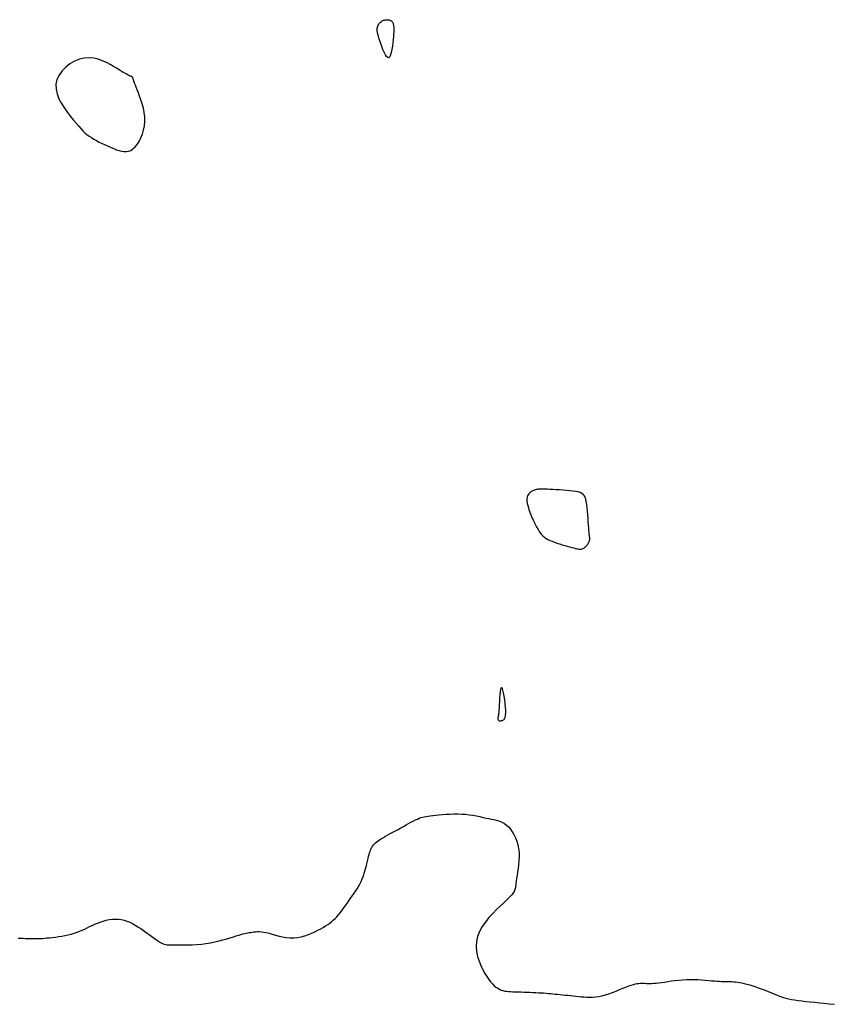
# Model space of a CAD drawing. Header units: millimetres. Extents: x 32690613 to 32693367, y 5343692 to 5344708.
# Tile 597 of 656: x 32692623 to 32692641, y 5344541 to 5344564. Entities that reach past the tile are written whole.
import ezdxf

# ---------------------------------------------------------------- set-up
doc = ezdxf.new("R2010")
doc.units = ezdxf.units.MM
doc.header["$LTSCALE"] = 20
doc.layers.add('02-DGM_HL_491.00', color=62, linetype='Continuous')
doc.layers.add('02-DGM_HL_491.50', color=72, linetype='Continuous')

msp = doc.modelspace()

# ---------------------------------------------------------------- linework, layer by layer
at = {"layer": '02-DGM_HL_491.00', "elevation": 491, "flags": 128}
for points in [[(32692631.225, 5344563.566), (32692631.24, 5344563.564), (32692631.255, 5344563.561), (32692631.268, 5344563.557), (32692631.281, 5344563.551), (32692631.293, 5344563.545), (32692631.304, 5344563.539), (32692631.314, 5344563.531), (32692631.322, 5344563.522), (32692631.33, 5344563.512), (32692631.335, 5344563.501), (32692631.34, 5344563.49), (32692631.344, 5344563.478), (32692631.347, 5344563.465), (32692631.349, 5344563.452), (32692631.351, 5344563.438), (32692631.353, 5344563.424), (32692631.355, 5344563.409), (32692631.357, 5344563.393), (32692631.358, 5344563.373), (32692631.358, 5344563.349), (32692631.357, 5344563.318), (32692631.356, 5344563.281), (32692631.353, 5344563.234), (32692631.349, 5344563.177), (32692631.343, 5344563.109), (32692631.336, 5344563.034), (32692631.326, 5344562.956), (32692631.315, 5344562.881), (32692631.301, 5344562.812), (32692631.285, 5344562.755), (32692631.266, 5344562.714), (32692631.244, 5344562.693), (32692631.22, 5344562.696), (32692631.193, 5344562.721), (32692631.165, 5344562.762), (32692631.137, 5344562.817), (32692631.109, 5344562.88), (32692631.082, 5344562.948), (32692631.057, 5344563.016), (32692631.035, 5344563.081), (32692631.017, 5344563.139), (32692631.002, 5344563.19), (32692630.991, 5344563.235), (32692630.982, 5344563.275), (32692630.978, 5344563.31), (32692630.976, 5344563.341), (32692630.977, 5344563.369), (32692630.981, 5344563.395), (32692630.989, 5344563.419), (32692630.998, 5344563.441), (32692631.01, 5344563.462), (32692631.023, 5344563.481), (32692631.039, 5344563.498), (32692631.055, 5344563.513), (32692631.072, 5344563.526), (32692631.089, 5344563.538), (32692631.107, 5344563.547), (32692631.124, 5344563.554), (32692631.141, 5344563.56), (32692631.159, 5344563.564), (32692631.176, 5344563.566), (32692631.192, 5344563.567), (32692631.209, 5344563.567)], [(32692623.575, 5344562.081), (32692623.576, 5344561.97), (32692623.601, 5344561.857), (32692623.644, 5344561.746), (32692623.702, 5344561.636), (32692623.768, 5344561.531), (32692623.841, 5344561.431), (32692623.913, 5344561.338), (32692623.982, 5344561.254), (32692624.044, 5344561.181), (32692624.099, 5344561.116), (32692624.15, 5344561.06), (32692624.197, 5344561.01), (32692624.243, 5344560.966), (32692624.289, 5344560.926), (32692624.338, 5344560.889), (32692624.39, 5344560.853), (32692624.447, 5344560.818), (32692624.508, 5344560.783), (32692624.573, 5344560.749), (32692624.64, 5344560.716), (32692624.708, 5344560.684), (32692624.777, 5344560.654), (32692624.844, 5344560.625), (32692624.909, 5344560.598), (32692624.971, 5344560.574), (32692625.03, 5344560.553), (32692625.087, 5344560.538), (32692625.141, 5344560.529), (32692625.194, 5344560.529), (32692625.246, 5344560.538), (32692625.297, 5344560.558), (32692625.347, 5344560.59), (32692625.397, 5344560.637), (32692625.446, 5344560.695), (32692625.491, 5344560.765), (32692625.532, 5344560.844), (32692625.567, 5344560.932), (32692625.595, 5344561.025), (32692625.614, 5344561.123), (32692625.622, 5344561.225), (32692625.62, 5344561.328), (32692625.607, 5344561.431), (32692625.588, 5344561.533), (32692625.562, 5344561.631), (32692625.533, 5344561.724), (32692625.503, 5344561.81), (32692625.474, 5344561.887), (32692625.447, 5344561.955), (32692625.424, 5344562.01), (32692625.406, 5344562.056), (32692625.392, 5344562.092), (32692625.381, 5344562.12), (32692625.372, 5344562.142), (32692625.366, 5344562.159), (32692625.361, 5344562.173), (32692625.358, 5344562.185), (32692625.355, 5344562.195), (32692625.352, 5344562.205), (32692625.35, 5344562.214), (32692625.347, 5344562.223), (32692625.345, 5344562.231), (32692625.342, 5344562.237), (32692625.338, 5344562.243), (32692625.334, 5344562.248), (32692625.329, 5344562.253), (32692625.323, 5344562.256), (32692625.315, 5344562.26), (32692625.307, 5344562.263), (32692625.296, 5344562.267), (32692625.284, 5344562.271), (32692625.27, 5344562.277), (32692625.254, 5344562.284), (32692625.236, 5344562.292), (32692625.215, 5344562.303), (32692625.189, 5344562.317), (32692625.159, 5344562.334), (32692625.123, 5344562.355), (32692625.08, 5344562.381), (32692625.029, 5344562.412), (32692624.97, 5344562.448), (32692624.901, 5344562.49), (32692624.824, 5344562.536), (32692624.738, 5344562.58), (32692624.646, 5344562.621), (32692624.548, 5344562.655), (32692624.445, 5344562.679), (32692624.337, 5344562.689), (32692624.227, 5344562.682), (32692624.114, 5344562.655), (32692624.003, 5344562.61), (32692623.897, 5344562.549), (32692623.8, 5344562.474), (32692623.716, 5344562.388), (32692623.647, 5344562.292), (32692623.599, 5344562.189)]]:
    msp.add_lwpolyline(points, close=True, dxfattribs=at)
at = {"layer": '02-DGM_HL_491.50', "elevation": 491.5, "flags": 128}
for points in [[(32692634.663, 5344552.752), (32692634.641, 5344552.748), (32692634.62, 5344552.743), (32692634.599, 5344552.736), (32692634.579, 5344552.728), (32692634.56, 5344552.719), (32692634.54, 5344552.708), (32692634.521, 5344552.696), (32692634.502, 5344552.682), (32692634.483, 5344552.667), (32692634.465, 5344552.649), (32692634.45, 5344552.628), (32692634.437, 5344552.601), (32692634.428, 5344552.569), (32692634.424, 5344552.53), (32692634.425, 5344552.483), (32692634.434, 5344552.426), (32692634.45, 5344552.36), (32692634.472, 5344552.286), (32692634.5, 5344552.207), (32692634.532, 5344552.126), (32692634.568, 5344552.044), (32692634.605, 5344551.965), (32692634.643, 5344551.892), (32692634.681, 5344551.826), (32692634.718, 5344551.77), (32692634.755, 5344551.723), (32692634.791, 5344551.683), (32692634.829, 5344551.651), (32692634.868, 5344551.623), (32692634.91, 5344551.599), (32692634.955, 5344551.577), (32692635.005, 5344551.557), (32692635.059, 5344551.537), (32692635.116, 5344551.517), (32692635.175, 5344551.497), (32692635.236, 5344551.478), (32692635.296, 5344551.46), (32692635.354, 5344551.444), (32692635.408, 5344551.428), (32692635.459, 5344551.415), (32692635.503, 5344551.403), (32692635.542, 5344551.394), (32692635.577, 5344551.386), (32692635.607, 5344551.381), (32692635.634, 5344551.378), (32692635.657, 5344551.377), (32692635.678, 5344551.379), (32692635.698, 5344551.383), (32692635.716, 5344551.39), (32692635.733, 5344551.398), (32692635.749, 5344551.408), (32692635.764, 5344551.42), (32692635.778, 5344551.433), (32692635.791, 5344551.447), (32692635.803, 5344551.462), (32692635.815, 5344551.477), (32692635.825, 5344551.492), (32692635.835, 5344551.507), (32692635.844, 5344551.522), (32692635.852, 5344551.537), (32692635.859, 5344551.552), (32692635.865, 5344551.568), (32692635.868, 5344551.584), (32692635.871, 5344551.6), (32692635.872, 5344551.617), (32692635.871, 5344551.636), (32692635.869, 5344551.658), (32692635.866, 5344551.685), (32692635.862, 5344551.717), (32692635.857, 5344551.756), (32692635.852, 5344551.803), (32692635.848, 5344551.86), (32692635.843, 5344551.928), (32692635.838, 5344552.003), (32692635.833, 5344552.084), (32692635.827, 5344552.168), (32692635.82, 5344552.251), (32692635.813, 5344552.331), (32692635.803, 5344552.406), (32692635.792, 5344552.472), (32692635.78, 5344552.528), (32692635.764, 5344552.573), (32692635.744, 5344552.609), (32692635.719, 5344552.638), (32692635.689, 5344552.661), (32692635.651, 5344552.678), (32692635.605, 5344552.692), (32692635.55, 5344552.703), (32692635.485, 5344552.713), (32692635.413, 5344552.721), (32692635.336, 5344552.728), (32692635.256, 5344552.734), (32692635.175, 5344552.739), (32692635.097, 5344552.744), (32692635.023, 5344552.748), (32692634.956, 5344552.751), (32692634.898, 5344552.754), (32692634.848, 5344552.756), (32692634.805, 5344552.757), (32692634.769, 5344552.758), (32692634.738, 5344552.758), (32692634.71, 5344552.757), (32692634.686, 5344552.755)], [(32692633.765, 5344547.504), (32692633.767, 5344547.514), (32692633.77, 5344547.526), (32692633.773, 5344547.541), (32692633.776, 5344547.56), (32692633.779, 5344547.586), (32692633.783, 5344547.621), (32692633.787, 5344547.665), (32692633.79, 5344547.721), (32692633.794, 5344547.79), (32692633.798, 5344547.867), (32692633.803, 5344547.946), (32692633.808, 5344548.022), (32692633.814, 5344548.09), (32692633.821, 5344548.145), (32692633.83, 5344548.18), (32692633.841, 5344548.19), (32692633.853, 5344548.172), (32692633.866, 5344548.13), (32692633.879, 5344548.068), (32692633.893, 5344547.993), (32692633.905, 5344547.909), (32692633.915, 5344547.823), (32692633.923, 5344547.74), (32692633.928, 5344547.666), (32692633.929, 5344547.604), (32692633.926, 5344547.554), (32692633.92, 5344547.515), (32692633.912, 5344547.486), (32692633.902, 5344547.464), (32692633.89, 5344547.448), (32692633.878, 5344547.437), (32692633.865, 5344547.43), (32692633.852, 5344547.424), (32692633.839, 5344547.419), (32692633.827, 5344547.416), (32692633.816, 5344547.415), (32692633.805, 5344547.416), (32692633.795, 5344547.418), (32692633.787, 5344547.421), (32692633.78, 5344547.426), (32692633.774, 5344547.433), (32692633.769, 5344547.441), (32692633.766, 5344547.45), (32692633.764, 5344547.46), (32692633.763, 5344547.471), (32692633.763, 5344547.482), (32692633.764, 5344547.493)]]:
    msp.add_lwpolyline(points, close=True, dxfattribs=at)
msp.add_lwpolyline([(32692622.708, 5344542.418), (32692622.765, 5344542.417), (32692622.817, 5344542.416), (32692622.867, 5344542.414), (32692622.914, 5344542.412), (32692622.959, 5344542.411), (32692623.002, 5344542.41), (32692623.044, 5344542.409), (32692623.086, 5344542.408), (32692623.128, 5344542.408), (32692623.171, 5344542.409), (32692623.215, 5344542.411), (32692623.263, 5344542.414), (32692623.313, 5344542.418), (32692623.368, 5344542.422), (32692623.427, 5344542.428), (32692623.492, 5344542.435), (32692623.562, 5344542.444), (32692623.634, 5344542.454), (32692623.708, 5344542.466), (32692623.783, 5344542.479), (32692623.857, 5344542.495), (32692623.929, 5344542.512), (32692623.998, 5344542.532), (32692624.063, 5344542.553), (32692624.124, 5344542.577), (32692624.182, 5344542.603), (32692624.238, 5344542.629), (32692624.294, 5344542.656), (32692624.351, 5344542.684), (32692624.408, 5344542.711), (32692624.468, 5344542.738), (32692624.531, 5344542.764), (32692624.597, 5344542.789), (32692624.665, 5344542.811), (32692624.734, 5344542.83), (32692624.804, 5344542.845), (32692624.875, 5344542.855), (32692624.944, 5344542.859), (32692625.013, 5344542.857), (32692625.08, 5344542.848), (32692625.146, 5344542.833), (32692625.21, 5344542.811), (32692625.274, 5344542.784), (32692625.337, 5344542.753), (32692625.401, 5344542.717), (32692625.464, 5344542.678), (32692625.528, 5344542.637), (32692625.592, 5344542.593), (32692625.657, 5344542.548), (32692625.72, 5344542.503), (32692625.78, 5344542.46), (32692625.838, 5344542.419), (32692625.891, 5344542.381), (32692625.939, 5344542.349), (32692625.981, 5344542.321), (32692626.016, 5344542.301), (32692626.046, 5344542.286), (32692626.074, 5344542.277), (32692626.103, 5344542.271), (32692626.134, 5344542.268), (32692626.171, 5344542.267), (32692626.217, 5344542.267), (32692626.273, 5344542.267), (32692626.342, 5344542.267), (32692626.422, 5344542.266), (32692626.512, 5344542.265), (32692626.609, 5344542.266), (32692626.712, 5344542.268), (32692626.817, 5344542.273), (32692626.925, 5344542.281), (32692627.031, 5344542.293), (32692627.135, 5344542.31), (32692627.235, 5344542.33), (32692627.332, 5344542.353), (32692627.423, 5344542.377), (32692627.509, 5344542.402), (32692627.589, 5344542.427), (32692627.663, 5344542.45), (32692627.728, 5344542.471), (32692627.786, 5344542.488), (32692627.837, 5344542.503), (32692627.882, 5344542.514), (32692627.923, 5344542.524), (32692627.96, 5344542.532), (32692627.994, 5344542.539), (32692628.028, 5344542.545), (32692628.061, 5344542.551), (32692628.095, 5344542.557), (32692628.132, 5344542.562), (32692628.17, 5344542.566), (32692628.212, 5344542.569), (32692628.257, 5344542.568), (32692628.307, 5344542.565), (32692628.361, 5344542.558), (32692628.421, 5344542.546), (32692628.487, 5344542.53), (32692628.559, 5344542.51), (32692628.635, 5344542.489), (32692628.715, 5344542.467), (32692628.797, 5344542.449), (32692628.882, 5344542.434), (32692628.968, 5344542.425), (32692629.055, 5344542.424), (32692629.141, 5344542.432), (32692629.226, 5344542.448), (32692629.309, 5344542.471), (32692629.39, 5344542.499), (32692629.468, 5344542.531), (32692629.542, 5344542.565), (32692629.611, 5344542.6), (32692629.675, 5344542.634), (32692629.734, 5344542.667), (32692629.787, 5344542.699), (32692629.836, 5344542.73), (32692629.881, 5344542.762), (32692629.924, 5344542.795), (32692629.965, 5344542.83), (32692630.006, 5344542.869), (32692630.046, 5344542.912), (32692630.086, 5344542.959), (32692630.127, 5344543.01), (32692630.168, 5344543.064), (32692630.21, 5344543.12), (32692630.251, 5344543.178), (32692630.291, 5344543.235), (32692630.331, 5344543.293), (32692630.37, 5344543.348), (32692630.408, 5344543.402), (32692630.445, 5344543.454), (32692630.48, 5344543.506), (32692630.514, 5344543.557), (32692630.546, 5344543.61), (32692630.577, 5344543.665), (32692630.605, 5344543.723), (32692630.632, 5344543.784), (32692630.657, 5344543.85), (32692630.679, 5344543.918), (32692630.7, 5344543.988), (32692630.719, 5344544.058), (32692630.736, 5344544.126), (32692630.752, 5344544.19), (32692630.766, 5344544.25), (32692630.778, 5344544.303), (32692630.79, 5344544.348), (32692630.801, 5344544.385), (32692630.811, 5344544.417), (32692630.82, 5344544.444), (32692630.829, 5344544.467), (32692630.839, 5344544.487), (32692630.849, 5344544.505), (32692630.86, 5344544.522), (32692630.871, 5344544.54), (32692630.884, 5344544.558), (32692630.9, 5344544.577), (32692630.918, 5344544.597), (32692630.939, 5344544.617), (32692630.965, 5344544.639), (32692630.995, 5344544.662), (32692631.03, 5344544.686), (32692631.071, 5344544.712), (32692631.117, 5344544.739), (32692631.168, 5344544.767), (32692631.221, 5344544.797), (32692631.278, 5344544.827), (32692631.337, 5344544.859), (32692631.398, 5344544.891), (32692631.459, 5344544.924), (32692631.52, 5344544.958), (32692631.581, 5344544.991), (32692631.64, 5344545.025), (32692631.698, 5344545.057), (32692631.754, 5344545.087), (32692631.807, 5344545.115), (32692631.856, 5344545.14), (32692631.902, 5344545.162), (32692631.944, 5344545.179), (32692631.984, 5344545.193), (32692632.022, 5344545.205), (32692632.061, 5344545.214), (32692632.102, 5344545.222), (32692632.148, 5344545.228), (32692632.199, 5344545.235), (32692632.257, 5344545.242), (32692632.323, 5344545.249), (32692632.397, 5344545.257), (32692632.477, 5344545.265), (32692632.562, 5344545.272), (32692632.651, 5344545.277), (32692632.741, 5344545.28), (32692632.832, 5344545.281), (32692632.923, 5344545.277), (32692633.012, 5344545.27), (32692633.098, 5344545.26), (32692633.182, 5344545.247), (32692633.263, 5344545.232), (32692633.34, 5344545.216), (32692633.414, 5344545.2), (32692633.484, 5344545.185), (32692633.549, 5344545.171), (32692633.61, 5344545.159), (32692633.666, 5344545.148), (32692633.72, 5344545.136), (32692633.77, 5344545.123), (32692633.818, 5344545.106), (32692633.865, 5344545.084), (32692633.911, 5344545.057), (32692633.956, 5344545.022), (32692634.001, 5344544.98), (32692634.045, 5344544.929), (32692634.088, 5344544.87), (32692634.127, 5344544.804), (32692634.163, 5344544.732), (32692634.193, 5344544.655), (32692634.217, 5344544.571), (32692634.234, 5344544.483), (32692634.243, 5344544.391), (32692634.245, 5344544.297), (32692634.241, 5344544.202), (32692634.234, 5344544.109), (32692634.223, 5344544.019), (32692634.211, 5344543.935), (32692634.199, 5344543.858), (32692634.188, 5344543.789), (32692634.179, 5344543.732), (32692634.173, 5344543.684), (32692634.168, 5344543.644), (32692634.163, 5344543.611), (32692634.159, 5344543.583), (32692634.154, 5344543.559), (32692634.148, 5344543.537), (32692634.141, 5344543.516), (32692634.131, 5344543.495), (32692634.117, 5344543.472), (32692634.099, 5344543.446), (32692634.074, 5344543.416), (32692634.041, 5344543.38), (32692634, 5344543.337), (32692633.949, 5344543.286), (32692633.885, 5344543.226), (32692633.81, 5344543.156), (32692633.727, 5344543.076), (32692633.639, 5344542.988), (32692633.551, 5344542.892), (32692633.467, 5344542.79), (32692633.392, 5344542.683), (32692633.33, 5344542.571), (32692633.286, 5344542.457), (32692633.261, 5344542.341), (32692633.256, 5344542.225), (32692633.266, 5344542.109), (32692633.289, 5344541.997), (32692633.323, 5344541.889), (32692633.363, 5344541.787), (32692633.408, 5344541.692), (32692633.454, 5344541.607), (32692633.5, 5344541.532), (32692633.544, 5344541.467), (32692633.587, 5344541.411), (32692633.629, 5344541.363), (32692633.671, 5344541.323), (32692633.712, 5344541.29), (32692633.752, 5344541.263), (32692633.792, 5344541.241), (32692633.832, 5344541.224), (32692633.872, 5344541.211), (32692633.914, 5344541.201), (32692633.957, 5344541.194), (32692634.002, 5344541.19), (32692634.051, 5344541.187), (32692634.103, 5344541.184), (32692634.159, 5344541.183), (32692634.22, 5344541.181), (32692634.285, 5344541.179), (32692634.352, 5344541.177), (32692634.421, 5344541.175), (32692634.491, 5344541.173), (32692634.56, 5344541.17), (32692634.627, 5344541.167), (32692634.691, 5344541.163), (32692634.752, 5344541.16), (32692634.81, 5344541.156), (32692634.865, 5344541.151), (32692634.919, 5344541.147), (32692634.971, 5344541.142), (32692635.024, 5344541.137), (32692635.077, 5344541.132), (32692635.131, 5344541.126), (32692635.187, 5344541.12), (32692635.244, 5344541.114), (32692635.303, 5344541.108), (32692635.364, 5344541.102), (32692635.425, 5344541.096), (32692635.487, 5344541.089), (32692635.55, 5344541.083), (32692635.612, 5344541.076), (32692635.675, 5344541.07), (32692635.738, 5344541.064), (32692635.803, 5344541.06), (32692635.868, 5344541.059), (32692635.936, 5344541.06), (32692636.006, 5344541.066), (32692636.078, 5344541.076), (32692636.154, 5344541.092), (32692636.233, 5344541.113), (32692636.314, 5344541.139), (32692636.396, 5344541.169), (32692636.478, 5344541.201), (32692636.557, 5344541.233), (32692636.634, 5344541.264), (32692636.705, 5344541.293), (32692636.77, 5344541.318), (32692636.828, 5344541.338), (32692636.88, 5344541.353), (32692636.926, 5344541.364), (32692636.967, 5344541.372), (32692637.005, 5344541.377), (32692637.04, 5344541.379), (32692637.074, 5344541.38), (32692637.108, 5344541.379), (32692637.141, 5344541.378), (32692637.177, 5344541.377), (32692637.214, 5344541.376), (32692637.254, 5344541.375), (32692637.298, 5344541.376), (32692637.346, 5344541.378), (32692637.4, 5344541.382), (32692637.459, 5344541.389), (32692637.524, 5344541.398), (32692637.595, 5344541.408), (32692637.671, 5344541.42), (32692637.752, 5344541.432), (32692637.836, 5344541.444), (32692637.922, 5344541.454), (32692638.01, 5344541.462), (32692638.099, 5344541.467), (32692638.188, 5344541.469), (32692638.276, 5344541.468), (32692638.363, 5344541.464), (32692638.448, 5344541.459), (32692638.529, 5344541.452), (32692638.606, 5344541.445), (32692638.678, 5344541.439), (32692638.744, 5344541.433), (32692638.803, 5344541.429), (32692638.857, 5344541.426), (32692638.906, 5344541.424), (32692638.95, 5344541.423), (32692638.992, 5344541.422), (32692639.032, 5344541.421), (32692639.071, 5344541.421), (32692639.109, 5344541.419), (32692639.149, 5344541.418), (32692639.189, 5344541.415), (32692639.232, 5344541.41), (32692639.277, 5344541.405), (32692639.325, 5344541.397), (32692639.377, 5344541.387), (32692639.432, 5344541.374), (32692639.493, 5344541.358), (32692639.559, 5344541.34), (32692639.628, 5344541.318), (32692639.7, 5344541.295), (32692639.773, 5344541.27), (32692639.845, 5344541.245), (32692639.915, 5344541.219), (32692639.981, 5344541.193), (32692640.043, 5344541.169), (32692640.098, 5344541.146), (32692640.148, 5344541.124), (32692640.196, 5344541.104), (32692640.242, 5344541.085), (32692640.289, 5344541.068), (32692640.338, 5344541.052), (32692640.392, 5344541.036), (32692640.451, 5344541.022), (32692640.518, 5344541.009), (32692640.592, 5344540.997), (32692640.673, 5344540.985), (32692640.761, 5344540.974), (32692640.854, 5344540.963), (32692640.953, 5344540.952), (32692641.056, 5344540.941), (32692641.164, 5344540.93), (32692641.276, 5344540.918), (32692641.391, 5344540.907), (32692641.509, 5344540.895)], dxfattribs=at)

doc.saveas('drawing.dxf')
